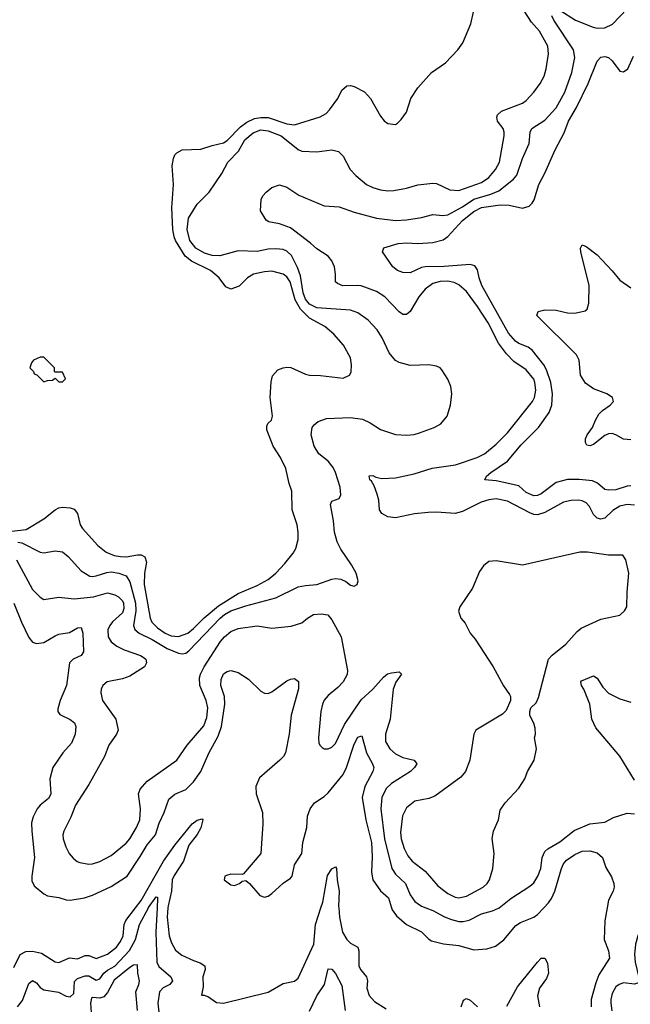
# Model space of a CAD drawing. Header units: inches. Extents: x 1603819 to 1745079, y 385938 to 533966.
# Tile 293 of 561: x 1720461 to 1723727, y 409484 to 414752. Entities that reach past the tile are written whole.
import ezdxf

# ---------------------------------------------------------------- set-up
doc = ezdxf.new("R2010")
doc.units = ezdxf.units.IN
doc.header["$MEASUREMENT"] = 0
doc.layers.add('B7420', color=7, linetype='Continuous')
doc.layers.add('B7421', color=7, linetype='Continuous')

msp = doc.modelspace()

# ---------------------------------------------------------------- linework, layer by layer
at = {"layer": 'B7420', "color": 5}
for points, elevation in [([(1720430, 409680.3), (1720463.5, 409750), (1720492.9, 409767.1), (1720530, 409768.8), (1720577.4, 409757.4), (1720650, 409711.3), (1720670, 409707.5), (1720727.7, 409732.3), (1720770, 409727.8), (1720810, 409745.4), (1720830, 409744.5), (1720870, 409729.5), (1720930, 409751.3), (1720977.7, 409790), (1721000.7, 409819.3), (1721014.3, 409850), (1721020.3, 409910), (1721027.5, 409932.5), (1721079.7, 410000)], 280), ([(1720448.4, 409470), (1720475.4, 409504.6), (1720510, 409594.4), (1720530, 409611.2), (1720550, 409598.2), (1720570, 409574.2), (1720590, 409562.1), (1720668.8, 409548.8), (1720710, 409527.2), (1720730, 409524.2), (1720750, 409541.6), (1720754.5, 409605.5), (1720770, 409622.1), (1720810, 409636.3), (1720830, 409635.9), (1720870, 409612.9), (1720890, 409619.2), (1720910.4, 409650), (1720930, 409666), (1720970, 409687.1), (1721048.6, 409771.4), (1721079.9, 409830), (1721102.3, 409910), (1721149.5, 410000)], 260), ([(1721195.7, 410000), (1721188.2, 409870), (1721195, 409710), (1721205.7, 409685.7), (1721268.4, 409630), (1721277.3, 409610), (1721263.2, 409590), (1721228.7, 409571.3), (1721208.3, 409550), (1721200.4, 409490), (1721208.7, 409410)], 260), ([(1721253.6, 410000), (1721249.8, 409950), (1721259.5, 409850), (1721272, 409812), (1721293.6, 409773.6), (1721327.5, 409747.5), (1721390, 409717.3), (1721426.1, 409706.1), (1721451, 409690), (1721452.6, 409670), (1721440.5, 409630), (1721442.6, 409577.4), (1721432.7, 409532.7), (1721447.3, 409532.7), (1721470, 409523), (1721513.6, 409493.6), (1721550.2, 409490.2), (1721790, 409549), (1721870, 409595.9), (1721930, 409608.1), (1721950, 409624), (1722033.9, 409806.1), (1722042.7, 409910), (1722072.2, 410000)], 280), ([(1722167.1, 410000), (1722170.7, 409950), (1722186.7, 409870), (1722210.2, 409830), (1722230, 409811.6), (1722269.5, 409789.5), (1722274.5, 409770), (1722275, 409690), (1722282.9, 409670), (1722315.3, 409630), (1722320.4, 409610), (1722317.6, 409570), (1722330, 409530.4), (1722358.9, 409498.9), (1722420.4, 409460.4)], 280), ([(1722449.8, 410000), (1722452.8, 409990), (1722476.3, 409956.3), (1722530.1, 409910.1), (1722610, 409872.1), (1722650, 409832.8), (1722664.2, 409824.2), (1722727.2, 409807.2), (1722810, 409798), (1722890, 409775.9), (1722959.3, 409780.7), (1723005.9, 409794.1), (1723050, 409829), (1723114.7, 409905.3), (1723139.2, 409920.8), (1723210, 409950.2), (1723230, 409965), (1723263.8, 410000)], 320), ([(1722632.5, 410000), (1722670, 409986.6), (1722732.4, 409952.4), (1722770, 409938), (1722810, 409927.2), (1722832.9, 409927.1), (1722865.3, 409934.7), (1722930, 409967.6), (1722990, 409983.8), (1723022.5, 409997.5), (1723025.6, 410000)], 340), ([(1723602.7, 410000), (1723590.2, 409929.8), (1723587.6, 409830), (1723611, 409770), (1723615.9, 409730), (1723559.3, 409640.7), (1723541.8, 409598.2), (1723516.9, 409510), (1723517.5, 409470)], 320), ([(1723853.2, 410000), (1723812.8, 409950), (1723767.2, 409850), (1723755.1, 409804.9), (1723749, 409750), (1723752.1, 409710), (1723772.4, 409627.6), (1723774.2, 409610), (1723770, 409598.4), (1723750, 409590.8), (1723690, 409598.3), (1723666.5, 409590), (1723650, 409577.4), (1723630, 409542), (1723621.8, 409510), (1723621.8, 409490), (1723628.8, 409448.8)], 340), ([(1723066.1, 409473.9), (1723123, 409577), (1723230, 409708.4), (1723250, 409730.2), (1723270, 409730.3), (1723284.2, 409704.2), (1723289.6, 409650), (1723278, 409622), (1723240.4, 409570), (1723230.1, 409530), (1723241.1, 409470)], 280), ([(1721091.1, 409450), (1721081.7, 409550), (1721098.6, 409590), (1721101.6, 409610), (1721092.1, 409650), (1721090, 409695.5), (1721070, 409693.4), (1721050, 409680.6), (1720966.3, 409613.7), (1720930, 409547.5), (1720910, 409523.6), (1720890, 409516.8), (1720850, 409520.6), (1720844.2, 409515.8), (1720839.3, 409490), (1720844.5, 409415.5)], 240), ([(1722010, 409447.9), (1722050, 409528.9), (1722090.7, 409590), (1722110, 409674), (1722130, 409672.4), (1722150, 409649), (1722183.7, 409583.7), (1722201.7, 409450)], 260), ([(1722821.4, 409470), (1722833.9, 409506.1), (1722850, 409515.3), (1722870, 409506), (1722910, 409471)], 280)]:
    msp.add_lwpolyline(points, dxfattribs=dict(at, elevation=elevation))
at = {"layer": 'B7421', "color": 5}
for points, elevation in [([(1720389, 412011), (1720495.3, 412024.7), (1720590, 412080.7), (1720650, 412130.2), (1720670, 412140.7), (1720690, 412143.9), (1720730, 412140.9), (1720752.3, 412132.3), (1720770.2, 412110.2), (1720784.3, 412050), (1720796.3, 412030), (1720879.4, 411939.4), (1720923.1, 411903.1), (1720966, 411886), (1720999.2, 411879.2), (1721030, 411878.5), (1721090, 411889), (1721110, 411888.1), (1721130, 411877.6), (1721138.2, 411850), (1721127.6, 411790), (1721127.3, 411730), (1721157.8, 411550), (1721168.1, 411528.1), (1721197.5, 411497.5), (1721239, 411470), (1721270, 411455.7), (1721310, 411451.6), (1721359.2, 411470), (1721390, 411494.1), (1721447.5, 411552.5), (1721524.2, 411615.8), (1721630, 411681.8), (1721730, 411725), (1721790, 411757.6), (1721830.7, 411790), (1721878.5, 411841.5), (1721922.9, 411897.1), (1721937.4, 411922.6), (1721949.9, 411970), (1721950.6, 412010), (1721945.7, 412050), (1721918.6, 412130), (1721916.5, 412230), (1721901.8, 412270), (1721884, 412350), (1721855.3, 412410), (1721816.8, 412470), (1721782.8, 412557.2), (1721782.2, 412577.8), (1721788.6, 412591.4), (1721807.3, 412610), (1721813.5, 412630), (1721800.3, 412730), (1721806, 412814), (1721813.4, 412846.6), (1721841, 412879), (1721869.8, 412890.2), (1721890, 412892.8), (1721911.1, 412891.1), (1721990, 412854.6), (1722010, 412850.3), (1722070, 412849.1), (1722190, 412833.4), (1722224, 412850), (1722233.3, 412866.7), (1722235.3, 412904.7), (1722230, 412942), (1722191.8, 413010), (1722140.5, 413070), (1722092, 413110), (1722010, 413155.5), (1721962.8, 413202.8), (1721933.4, 413253.4), (1721907.3, 413350), (1721890, 413376.8), (1721870, 413391.2), (1721810, 413407.1), (1721770, 413403.5), (1721710.7, 413390), (1721678.3, 413370), (1721633.8, 413326.2), (1721590, 413309.8), (1721563.1, 413323.1), (1721526.9, 413370), (1721481.7, 413410), (1721379.4, 413459.4), (1721346.3, 413486.3), (1721294.7, 413570), (1721286.3, 413590), (1721278.9, 413630), (1721274.8, 413745.2), (1721283.2, 413870), (1721276.1, 413970), (1721283.1, 414010), (1721290.9, 414029.1), (1721300.6, 414039.4), (1721330, 414055.6), (1721430, 414059.7), (1721490, 414079.7), (1721550, 414093), (1721570, 414105.7), (1721641.2, 414178.8), (1721676.3, 414203.7), (1721717.3, 414222.7), (1721750, 414228.6), (1721790, 414228.2), (1721890, 414195.1), (1721930, 414190.1), (1722068.5, 414231.5), (1722099.7, 414250), (1722118.3, 414270), (1722162.6, 414330), (1722184.2, 414375.8), (1722210, 414398), (1722230, 414399.3), (1722250, 414394.4), (1722305.7, 414365.7), (1722336.4, 414330), (1722390, 414236), (1722410, 414211), (1722430, 414196), (1722470, 414191), (1722482, 414198), (1722502, 414218), (1722530, 414258), (1722553.2, 414330), (1722590, 414386.8), (1722664, 414470), (1722738, 414522), (1722804, 414590), (1722831.7, 414628.3), (1722873.6, 414730), (1722905.4, 414874.6)], 380), ([(1720450, 411956.7), (1720472.5, 411952.5), (1720570, 411902.9), (1720590, 411900.2), (1720650.2, 411910.2), (1720690, 411904.6), (1720720.3, 411880.3), (1720790, 411803.6), (1720835.4, 411775.4), (1720850, 411772.6), (1720870, 411775.8), (1720926.2, 411793.8), (1720950, 411797), (1720991.2, 411791.2), (1721030, 411775.5), (1721050, 411744.9), (1721079.4, 411630), (1721082.3, 411590), (1721069.6, 411510), (1721075.9, 411490), (1721099.3, 411470), (1721170, 411435.8), (1721250, 411387.8), (1721310, 411362.3), (1721330, 411358.4), (1721350, 411363.2), (1721364.6, 411375.4), (1721532.1, 411550), (1721555.6, 411570), (1721590, 411588.6), (1721670, 411616.5), (1721830, 411658.1), (1721950, 411716.8), (1721990, 411725.4), (1722050.3, 411730.3), (1722130, 411757.8), (1722150, 411761.5), (1722178.6, 411758.6), (1722205.5, 411745.5), (1722230, 411726.4), (1722250, 411720.5), (1722265.2, 411730), (1722271.5, 411750), (1722260.5, 411790), (1722235.7, 411835.7), (1722178.6, 411918.6), (1722159, 411959), (1722144.5, 412010), (1722139.8, 412070), (1722122.6, 412157.4), (1722130, 412176.3), (1722170, 412191), (1722177.6, 412210), (1722175, 412250), (1722149.8, 412330), (1722136.7, 412356.7), (1722110, 412389.8), (1722060.3, 412430), (1722036.5, 412470), (1722019.3, 412530), (1722025.1, 412570), (1722035.5, 412584.5), (1722058, 412602), (1722102.2, 412617.8), (1722230, 412623.1), (1722294.3, 412614.3), (1722335.2, 412595.2), (1722390, 412560.2), (1722470, 412532.8), (1722530, 412529.1), (1722570, 412532.8), (1722599.1, 412540.9), (1722677.2, 412570), (1722712.7, 412590), (1722746.6, 412630), (1722765.1, 412690), (1722771.8, 412750), (1722766.6, 412790), (1722750, 412828.7), (1722718.9, 412878.9), (1722709.5, 412889.5), (1722690, 412898), (1722650, 412905.1), (1722550, 412902.2), (1722490, 412917.1), (1722470, 412928), (1722436.5, 412970), (1722399.9, 413050), (1722372.5, 413092.5), (1722324.9, 413144.9), (1722270, 413183.4), (1722230, 413197.2), (1722050, 413210.4), (1722010, 413229.9), (1721990, 413257.6), (1721977.4, 413290), (1721962.2, 413382.2), (1721945.9, 413425.9), (1721914.2, 413490), (1721890, 413513.2), (1721870, 413522), (1721830, 413526.9), (1721790, 413524.3), (1721730, 413512.1), (1721630, 413515), (1721531, 413489), (1721490, 413490.5), (1721450, 413502.5), (1721402.8, 413530), (1721369.9, 413570), (1721355.7, 413630), (1721362.9, 413690), (1721410, 413764.4), (1721474.7, 413830), (1721542, 413930), (1721574.7, 413990), (1721631, 414049), (1721664.5, 414110), (1721710, 414146.5), (1721750, 414161.9), (1721790, 414157.2), (1721858.4, 414130), (1721950, 414057.8), (1721970, 414049.1), (1722050, 414044.9), (1722130, 414056), (1722166.5, 414046.5), (1722190, 414022), (1722228.8, 413950), (1722258, 413918), (1722315.8, 413870), (1722350, 413854), (1722390, 413842.3), (1722430, 413836.9), (1722461.8, 413838.2), (1722530, 413850.2), (1722590, 413869.2), (1722670, 413876.5), (1722690, 413875.9), (1722762.1, 413842.1), (1722810, 413837.6), (1722930, 413881.5), (1722970, 413907.3), (1723005.6, 413950), (1723026.6, 413990), (1723052.9, 414130), (1723052.9, 414150), (1723046.2, 414170), (1723016.4, 414210), (1723012.1, 414230), (1723016.8, 414243.2), (1723037.8, 414262.2), (1723150, 414306.2), (1723170, 414320.3), (1723210, 414363.7), (1723244.4, 414410), (1723265.3, 414450), (1723277.6, 414490), (1723288.6, 414570), (1723286.4, 414610), (1723240.7, 414690), (1723199, 414739), (1723158.9, 414798.9)], 360), ([(1723350, 414802.8), (1723432.9, 414750), (1723528.8, 414711.2), (1723550, 414706.8), (1723590, 414708.7), (1723631.4, 414728.6), (1723709.8, 414810)], 340), ([(1723750, 412154.9), (1723710, 412158.8), (1723670, 412148.8), (1723633.2, 412126.8), (1723590, 412084.6), (1723570, 412079.8), (1723550, 412085.2), (1723530, 412105), (1723507.7, 412147.7), (1723490, 412167.8), (1723470, 412178.3), (1723450, 412181.4), (1723410, 412179.6), (1723370, 412170.5), (1723270, 412115.7), (1723230, 412102.9), (1723210, 412105), (1723190, 412113.6), (1723070, 412176.3), (1723010, 412187.8), (1722970, 412182.8), (1722929.2, 412170.8), (1722830, 412120.7), (1722790, 412110.7), (1722690, 412117.8), (1722644.9, 412115.1), (1722572, 412108), (1722470, 412086.6), (1722430, 412091.5), (1722397, 412110), (1722385.4, 412130), (1722381.2, 412181.2), (1722373.3, 412213.3), (1722357.2, 412257.2), (1722342.9, 412282.9), (1722334, 412290), (1722330, 412311), (1722350, 412313), (1722364.9, 412304.9), (1722397.6, 412297.6), (1722470, 412301.6), (1722570, 412322.8), (1722667.5, 412352.5), (1722791.6, 412370), (1722907.6, 412410), (1722947.1, 412430), (1723010, 412481.4), (1723070, 412541.3), (1723203.4, 412710), (1723213.6, 412730), (1723220.8, 412770), (1723216.6, 412810), (1723210, 412828.2), (1723170, 412877.8), (1723103.7, 412923.7), (1723064.4, 412964.4), (1723021.9, 413021.9), (1722966, 413130), (1722910, 413218), (1722850, 413297.1), (1722810, 413332.9), (1722785.1, 413345.1), (1722750, 413353.1), (1722710, 413350.9), (1722670, 413340.2), (1722630, 413310.7), (1722596.3, 413270), (1722548.7, 413191.3), (1722530, 413174), (1722510, 413175.1), (1722490, 413189.7), (1722413.7, 413270), (1722370, 413298), (1722287.2, 413327.2), (1722269.4, 413330.6), (1722188.5, 413328.5), (1722160, 413340), (1722149.7, 413350), (1722150.7, 413390), (1722144.1, 413430), (1722130, 413461.7), (1722110, 413487.6), (1722050, 413525.7), (1722016.7, 413556.7), (1721910, 413638.2), (1721850, 413659.3), (1721794, 413670), (1721779.1, 413679.1), (1721749.5, 413730), (1721751.8, 413790), (1721760.5, 413810), (1721778.4, 413830), (1721810, 413854), (1721850, 413868.5), (1721890, 413856.5), (1721953.9, 413813.9), (1722090, 413756), (1722169.8, 413750.2), (1722250, 413722.3), (1722369.8, 413690.2), (1722470, 413678.5), (1722530, 413680.8), (1722610, 413693.2), (1722670, 413710.2), (1722724.7, 413704.7), (1722750, 413708.4), (1722830, 413750.9), (1722890, 413791), (1722981.5, 413818.5), (1723023.5, 413836.5), (1723102, 413898), (1723119.9, 413920.1), (1723149.9, 414010.1), (1723185.5, 414090), (1723191.6, 414150), (1723199.8, 414170), (1723270, 414214.3), (1723330, 414280.7), (1723376.3, 414363.7), (1723414.2, 414470), (1723430.9, 414549.1), (1723422.7, 414590), (1723318, 414750), (1723307.3, 414772.7)], 340), ([(1723730, 412257.7), (1723710, 412256.6), (1723650, 412237.3), (1723610, 412233.9), (1723590, 412238), (1723552.1, 412272.1), (1723525.2, 412285.2), (1723452.7, 412292.7), (1723390, 412291.4), (1723330, 412274.9), (1723250, 412214.8), (1723230, 412205.4), (1723210, 412204.2), (1723170, 412222.2), (1723130, 412257.6), (1723010, 412284.9), (1722949.2, 412290), (1722956.9, 412310), (1722980.4, 412330), (1723070, 412390.8), (1723142.7, 412477.3), (1723236.3, 412570), (1723292.3, 412650), (1723307.8, 412690), (1723311.2, 412750), (1723301.3, 412810), (1723278.9, 412878.9), (1723264.5, 412904.5), (1723202.9, 412982.9), (1723180.2, 413000.2), (1723130, 413020.4), (1723112.5, 413032.5), (1723075.4, 413075.4), (1722933.3, 413330), (1722918.7, 413370), (1722910, 413413.6), (1722895.8, 413435.8), (1722870, 413441.9), (1722731.3, 413431.3), (1722630, 413430.4), (1722610, 413425.8), (1722550, 413398.5), (1722510, 413399.8), (1722482, 413410), (1722457.2, 413430), (1722400.7, 413510), (1722408.6, 413531.4), (1722485, 413555), (1722530, 413559), (1722590, 413554.6), (1722670, 413560.7), (1722725.6, 413574.4), (1722750, 413591.4), (1722830, 413678.4), (1722890, 413725.8), (1722930, 413746.9), (1723030, 413761.7), (1723079.1, 413759.1), (1723150, 413743.3), (1723185.8, 413754.2), (1723202.4, 413770), (1723212, 413788), (1723237.4, 413870), (1723270, 413930.3), (1723324.5, 414055.5), (1723373.2, 414146.8), (1723396.2, 414210), (1723438.6, 414281.4), (1723501.5, 414410), (1723550, 414530.4), (1723570, 414551.7), (1723590, 414555.8), (1723610, 414549.1), (1723630, 414531.6), (1723670, 414477.2), (1723690, 414472.3), (1723712.8, 414490), (1723743.7, 414556.3)], 320), ([(1723730, 412504.2), (1723690, 412507.4), (1723650, 412531.2), (1723630, 412537.3), (1723610, 412536.2), (1723590, 412527.4), (1723530, 412479.8), (1723510, 412472.4), (1723495.1, 412475.1), (1723487.1, 412490), (1723487.8, 412510), (1723495.9, 412530), (1723524.9, 412570), (1723540.5, 412610), (1723559.2, 412640.8), (1723578.7, 412661.3), (1723619.7, 412690), (1723637, 412710), (1723631.6, 412730), (1723600.5, 412750), (1723530, 412776.6), (1723486.8, 412806.8), (1723460.5, 412850), (1723453, 412930), (1723439, 412959), (1723226, 413170), (1723234, 413190), (1723270, 413199.5), (1723330, 413197.6), (1723390, 413184.1), (1723430, 413181.2), (1723485.4, 413194.6), (1723495.9, 413204.1), (1723505.1, 413234.9), (1723506.6, 413330), (1723462.9, 413510), (1723460.7, 413530), (1723470, 413546.8), (1723490, 413539.3), (1723550, 413493.4), (1723630, 413408.5), (1723670, 413358.7), (1723730, 413318)], 280), ([(1720442.7, 411862.7), (1720530, 411702.8), (1720570, 411662.3), (1720590, 411650.3), (1720670, 411662.3), (1720752.7, 411652.7), (1720855.6, 411664.4), (1720930, 411686), (1720970, 411674.8), (1720990, 411664.1), (1721010, 411642.6), (1721015.7, 411630), (1721018.5, 411601.5), (1721010, 411577.7), (1720957.5, 411530), (1720942, 411510), (1720932.9, 411487.1), (1720933.9, 411450), (1720950, 411423.2), (1720980.2, 411400.2), (1721020.1, 411380.1), (1721107.3, 411350), (1721121.2, 411341.2), (1721135.5, 411330), (1721138.4, 411310), (1721128.4, 411290), (1721050, 411240.3), (1721010, 411225), (1720928.5, 411210), (1720904.9, 411190), (1720896.5, 411170), (1720894.3, 411150), (1720903.6, 411110), (1720975.3, 411010), (1720987.2, 410950), (1720978.9, 410930), (1720937.8, 410870), (1720913.6, 410810), (1720830, 410659.6), (1720759.1, 410550), (1720734.9, 410485.1), (1720696.5, 410410), (1720691.6, 410390), (1720692.9, 410370), (1720706.6, 410326.6), (1720726, 410290), (1720745.9, 410265.9), (1720768.4, 410248.4), (1720783, 410243), (1720830, 410233.8), (1720850, 410234.7), (1720890, 410248), (1720950, 410279.7), (1721030, 410346.2), (1721049.8, 410370), (1721086.3, 410430), (1721102.7, 410470), (1721107.4, 410530), (1721096.5, 410610), (1721105, 410635), (1721143.1, 410676.9), (1721300.4, 410790), (1721356.2, 410870), (1721445.5, 410974.5), (1721462.2, 411017.8), (1721467.2, 411070), (1721457.6, 411110), (1721423.4, 411190), (1721422.7, 411230), (1721427.5, 411250), (1721447.5, 411290), (1721535.4, 411424.6), (1721557, 411450), (1721590, 411478), (1721630, 411494.6), (1721730, 411508.1), (1721810, 411496.2), (1721912.1, 411507.9), (1721970, 411524.2), (1721999.7, 411550), (1722031.4, 411568.6), (1722073, 411573), (1722108.2, 411568.2), (1722130, 411540.4), (1722179.6, 411450), (1722214.7, 411270), (1722211.9, 411248.1), (1722190, 411209.6), (1722161.8, 411178.2), (1722110, 411136.3), (1722090, 411111.5), (1722080.7, 411090), (1722071.2, 411050), (1722059.3, 410910), (1722061.5, 410881.5), (1722067.7, 410867.7), (1722078.2, 410858.2), (1722090, 410851.6), (1722110, 410851.4), (1722130, 410859.1), (1722150, 410879.6), (1722198.8, 410981.2), (1722286.8, 411113.2), (1722350, 411170.3), (1722405.8, 411234.2), (1722428.7, 411251.3), (1722450, 411257.8), (1722490, 411262.4), (1722503.8, 411250), (1722472.8, 411207.2), (1722458.3, 411170), (1722442.5, 411010), (1722417.9, 410930), (1722417.3, 410890), (1722441, 410850), (1722470, 410824.8), (1722510, 410803.8), (1722570.5, 410790), (1722585.3, 410770), (1722573.1, 410750), (1722550.3, 410730), (1722450, 410665.2), (1722421.1, 410638.9), (1722397.9, 410590), (1722391.9, 410530), (1722411.5, 410370), (1722450.5, 410210.5), (1722470, 410180.2), (1722523.7, 410130), (1722549.2, 410069.2), (1722573.9, 410033.9), (1722610, 410008.1), (1722632.5, 410000)], 340), ([(1720429.5, 411629.5), (1720470, 411527.6), (1720510, 411447), (1720530, 411421.2), (1720550, 411414.2), (1720590, 411420.1), (1720650, 411455.4), (1720670, 411463.5), (1720726.2, 411473.8), (1720770, 411498.3), (1720790, 411500.5), (1720799, 411470), (1720802.4, 411370), (1720789.3, 411350.7), (1720746.4, 411330), (1720727.4, 411310), (1720711, 411190), (1720677.5, 411110), (1720665.1, 411065.1), (1720665.3, 411050), (1720674.8, 411034.8), (1720730, 411008.2), (1720753.4, 410990), (1720761.5, 410970), (1720757.4, 410930), (1720738.1, 410881.9), (1720692.2, 410830), (1720638.2, 410750), (1720621.5, 410690), (1720626.5, 410610), (1720622.6, 410597.4), (1720615, 410585), (1720570.1, 410549.9), (1720554.7, 410530), (1720532.9, 410487.1), (1720524.5, 410455.5), (1720524.8, 410410), (1720540.4, 410270), (1720525, 410170), (1720525, 410145), (1720538.2, 410118.2), (1720590, 410074.2), (1720610, 410064.6), (1720670, 410055.5), (1720710, 410042.8), (1720730, 410041.1), (1720806.9, 410053.1), (1720850, 410068.1), (1720950, 410114.6), (1721035.3, 410170), (1721105.9, 410274.1), (1721142.2, 410337.8), (1721186.2, 410390), (1721206.4, 410453.6), (1721233.2, 410510), (1721258.6, 410581.4), (1721290, 410608.8), (1721350, 410632.4), (1721390, 410674.3), (1721430, 410730.2), (1721473, 410827), (1721521.8, 410918.2), (1721539.9, 410970), (1721558.7, 411090), (1721556.2, 411130), (1721536.5, 411190), (1721538, 411222), (1721550, 411251.5), (1721570, 411265.3), (1721590, 411270.2), (1721630, 411258.5), (1721684.1, 411224.1), (1721750, 411158.9), (1721770, 411148.1), (1721790, 411146.2), (1721810, 411155.3), (1721890, 411215.3), (1721910, 411224.2), (1721930, 411226.4), (1721951.2, 411211.2), (1721952.3, 411172.3), (1721911.9, 411030), (1721901.7, 410930), (1721882, 410830), (1721872.2, 410810), (1721852.8, 410790), (1721743.8, 410696.2), (1721723.5, 410650), (1721725.8, 410610), (1721759.6, 410510), (1721761.3, 410450), (1721750.4, 410290), (1721657.3, 410182.7), (1721650, 410179), (1721590, 410179.7), (1721566.9, 410173.1), (1721558.8, 410170), (1721554, 410150), (1721590, 410122.4), (1721610, 410119.5), (1721637.2, 410130), (1721650, 410142.8), (1721670, 410146.8), (1721690, 410130.8), (1721745.8, 410065.8), (1721770, 410057.1), (1721790, 410062.4), (1721810, 410076.5), (1721870, 410132), (1721910, 410158), (1721918.7, 410170), (1721930.8, 410230), (1721969.8, 410290), (1721975.3, 410350), (1721996.8, 410430), (1722000.9, 410490), (1722013.9, 410530), (1722038.4, 410561.6), (1722090, 410596.5), (1722110, 410615.8), (1722190, 410712.9), (1722209.3, 410750), (1722250, 410875.3), (1722270, 410913.1), (1722290, 410920.5), (1722315, 410830), (1722348.6, 410770), (1722354.2, 410750), (1722349.5, 410730), (1722306, 410650), (1722293.2, 410590), (1722311.9, 410470), (1722342.9, 410350), (1722346.9, 410273.1), (1722342, 410190), (1722349.4, 410150), (1722390, 410090.2), (1722433.8, 410053.8), (1722449.8, 410000)], 320), ([(1723750, 410682.4), (1723670, 410811), (1723542.9, 410962.9), (1723521.1, 411010), (1723510.4, 411090), (1723479.1, 411170), (1723466.4, 411190), (1723462, 411210), (1723465.7, 411214.3), (1723530, 411240.7), (1723550, 411228), (1723580, 411180), (1723610, 411149), (1723670, 411118.2), (1723730, 411101.2)], 340), ([(1721079.7, 410000), (1721110, 410039.1), (1721230, 410249), (1721290, 410336.1), (1721382.5, 410450), (1721410, 410468.7), (1721437, 410477), (1721440.9, 410470), (1721430, 410428.7), (1721410, 410392.4), (1721365.3, 410334.7), (1721337.4, 410250), (1721286.8, 410173.2), (1721276.6, 410150), (1721271.8, 410090), (1721254.4, 410010), (1721253.6, 410000)], 280), ([(1723025.6, 410000), (1723088.6, 410050), (1723190, 410115.2), (1723210, 410134.4), (1723232.2, 410170), (1723247.5, 410210), (1723255.8, 410270), (1723270, 410300.9), (1723285.1, 410314.9), (1723350, 410352.8), (1723426.1, 410413.9), (1723510, 410449.2), (1723590, 410458.2), (1723636.5, 410483.5), (1723710, 410505.8), (1723750, 410502.8)], 340), ([(1723263.8, 410000), (1723290, 410027.1), (1723306, 410050), (1723323, 410090), (1723358.4, 410210), (1723370, 410235.2), (1723385.4, 410254.6), (1723430, 410285.6), (1723470, 410302.7), (1723510, 410305.6), (1723550, 410294.7), (1723577.2, 410270), (1723595.8, 410215.8), (1723625.8, 410165.8), (1723638.3, 410130), (1723640.3, 410110), (1723635.3, 410090), (1723610, 410041.2), (1723602.7, 410000)], 320), ([(1722072.2, 410000), (1722082, 410030), (1722106.8, 410173.2), (1722130, 410209.2), (1722150, 410218.7), (1722155.5, 410210), (1722159.1, 410150), (1722169.3, 410090), (1722166.6, 410006.6), (1722167.1, 410000)], 280), ([(1721149.5, 410000), (1721150, 410001), (1721190, 410059.6), (1721197, 410057), (1721198.6, 410050), (1721195.7, 410000)], 260)]:
    msp.add_lwpolyline(points, dxfattribs=dict(at, elevation=elevation))
for points, elevation in [([(1720590, 412946), (1720570, 412946), (1720550, 412938), (1720534, 412930), (1720523.6, 412916.4), (1720514, 412890), (1720534, 412870), (1720538, 412858), (1720552.7, 412852.7), (1720590, 412814), (1720610, 412822), (1720636.4, 412823.6), (1720650, 412834), (1720670, 412814), (1720690, 412814), (1720706, 412830), (1720690, 412866), (1720650, 412866), (1720646, 412870), (1720646, 412890)], 420), ([(1723497.1, 411902.9), (1723457.1, 411902.9), (1723150, 411834), (1723010, 411856), (1722970, 411852.7), (1722941, 411830), (1722919.9, 411800.1), (1722882, 411710), (1722814.8, 411610), (1722807.3, 411587.3), (1722821, 411550), (1722843.5, 411523.5), (1722871, 411470), (1722897.6, 411437.6), (1722992.7, 411290), (1723048.3, 411188.3), (1723081.4, 411141.4), (1723086.8, 411130), (1723086.8, 411110), (1723063.5, 411056.5), (1723044, 411036), (1722901, 410950), (1722890.6, 410929.4), (1722868, 410790), (1722844.9, 410730), (1722820.9, 410699.1), (1722682, 410598), (1722650, 410584.2), (1722574.8, 410570), (1722530, 410535.6), (1722508.6, 410491.4), (1722497.2, 410402.8), (1722500.8, 410370), (1722517.7, 410317.7), (1722537.5, 410277.5), (1722560.2, 410250), (1722630, 410196.1), (1722698.1, 410118.1), (1722750, 410076.2), (1722790, 410056.3), (1722810, 410054.3), (1722850, 410062), (1722939.2, 410110), (1722960.3, 410130), (1722973.5, 410150), (1722990.9, 410210), (1722998.3, 410290), (1722988.2, 410371.8), (1722995.1, 410410), (1723021.2, 410470), (1723030, 410522), (1723057.5, 410562.5), (1723130, 410641), (1723162.7, 410690), (1723177.2, 410730), (1723213.2, 410790), (1723225.2, 410850), (1723214, 410910), (1723219, 410930), (1723218, 410962), (1723210, 410988), (1723188.9, 411028.9), (1723188.7, 411050), (1723195.3, 411070), (1723222.7, 411097.3), (1723235.3, 411124.7), (1723289.7, 411330.3), (1723308.3, 411351.7), (1723382.7, 411410), (1723442.2, 411477.8), (1723464.2, 411495.8), (1723570, 411544.9), (1723670, 411566.8), (1723695.3, 411590), (1723708.7, 411610), (1723709.6, 411689.6), (1723718.2, 411790), (1723702, 411862), (1723687, 411887), (1723610, 411886.3)], 360)]:
    msp.add_lwpolyline(points, close=True, dxfattribs=dict(at, elevation=elevation))

doc.saveas('drawing.dxf')
